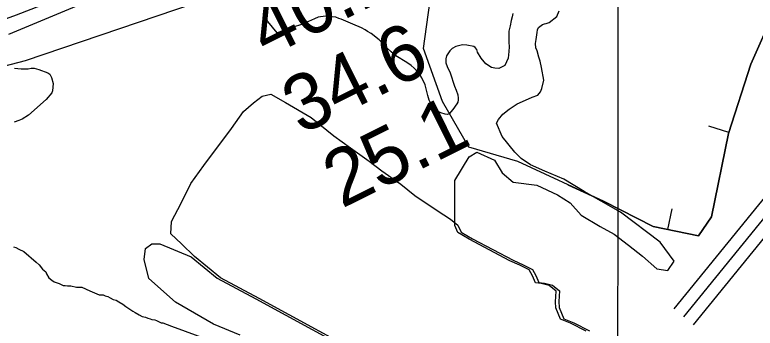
# Model space of a CAD drawing. Extents: x 3245246 to 3283090, y 806824 to 832173.
# Drawn here: x 3253934 to 3254815, y 814978 to 815350 of the extents above; entities that cross this region are included whole.
import ezdxf

# ---------------------------------------------------------------- set-up
doc = ezdxf.new("R2010")
doc.units = 0
for name, color, linetype in [('V-BORW-LINE', 7, 'Continuous'), ('V-GRID-MAJR', 7, 'Continuous'), ('V-RIVR-RANG', 7, 'Continuous'), ('V-ROAD-CNTR', 7, 'Continuous'), ('V-SITE-VEGE', 7, 'Continuous'), ('V-TOPO-MAJR', 7, 'Continuous'), ('V-TOPO-MINR', 7, 'Continuous'), ('V-TOPO-SHOR', 7, 'Continuous')]:
    doc.layers.add(name, color=color, linetype=linetype)

msp = doc.modelspace()

# ---------------------------------------------------------------- linework, layer by layer
at = {"layer": 'V-BORW-LINE'}
for p, q in [((3254783.45, 815210.34), (3254759.66, 815218.02)), ((3254711.19, 815094.93), (3254716.07, 815119.45))]:
    msp.add_line(p, q, dxfattribs=at)
for points in [[(3254635.46, 815128.3), (3254532.78, 815175.77), (3254474.17, 815193.11), (3254442.88, 815247.37), (3254420.27, 815310.32), (3254432.12, 815393.66), (3254500.36, 815427.04), (3254597.22, 815464.97), (3254666.85, 815526.87), (3254727.45, 815570.06), (3254799.95, 815618.12), (3254887.14, 815608.95), (3254897.27, 815534.06), (3254856.72, 815398.47), (3254809.75, 815291.86), (3254783.13, 815209.36), (3254763.12, 815110.3), (3254747.53, 815087.7), (3254693.69, 815098.42), (3254635.46, 815128.3)], [(3254635.46, 815128.3), (3254693.69, 815098.42), (3254747.53, 815087.7), (3254763.12, 815110.3), (3254783.13, 815209.36), (3254809.75, 815291.86), (3254856.72, 815398.47), (3254897.27, 815534.06), (3254887.14, 815608.95), (3254799.95, 815618.12), (3254727.45, 815570.06), (3254666.85, 815526.87), (3254597.22, 815464.97), (3254500.36, 815427.04), (3254451.79, 815403.29)], [(3254592.1, 815148.35), (3254635.46, 815128.3)]]:
    msp.add_lwpolyline(points, dxfattribs=at)
at = {"layer": 'V-GRID-MAJR'}
msp.add_spline([(3254649.64, 812211), (3254654.04, 818271.31), (3254658.45, 824333.57), (3254662.86, 830395.86), (3254662.86, 830397.76)], degree=3, dxfattribs=at)
at = {"layer": 'V-ROAD-CNTR'}
for points in [[(3255586.18, 815686.3), (3255562.96, 815675.56), (3255458.73, 815618.16), (3255324.38, 815541.92), (3255283.6, 815519.45), (3255200.99, 815473.96), (3255145.02, 815429.85), (3255096.85, 815398.26), (3255054.59, 815362.99), (3255018.24, 815331.43), (3254942.6, 815265.45), (3254889.79, 815207.69), (3254846.4, 815158.39), (3254717.96, 815000.62)], [(3255615.34, 815681.67), (3255595.2, 815673.95), (3255569.73, 815662.16), (3255466.05, 815605.06), (3255331.7, 815528.82), (3255290.83, 815506.32), (3255209.31, 815461.42), (3255153.79, 815417.66), (3255105.8, 815386.19), (3255064.31, 815351.56), (3255028.09, 815320.12), (3254953.1, 815254.71), (3254900.96, 815197.68), (3254857.85, 815148.7), (3254729.59, 814991.15)], [(3255612.03, 815665.21), (3255576.51, 815648.77), (3255473.37, 815591.97), (3255339.02, 815515.73), (3255298.07, 815493.18), (3255217.62, 815448.87), (3255162.56, 815405.48), (3255114.75, 815374.12), (3255074.04, 815340.14), (3255037.93, 815308.8), (3254995.86, 815278.33), (3254912.13, 815187.66), (3254869.3, 815139.01), (3254741.22, 814981.68)]]:
    msp.add_lwpolyline(points, dxfattribs=at)
at = {"layer": 'V-SITE-VEGE'}
for points in [[(3254507.31, 815221.45), (3254509.64, 815225.76), (3254514.63, 815232.08), (3254522.27, 815238.39), (3254531.91, 815244.7), (3254541.88, 815249.02), (3254549.53, 815252.67), (3254556.5, 815255), (3254559.5, 815258.65), (3254561.16, 815262.97), (3254563.49, 815272.61), (3254560.84, 815287.9), (3254559.17, 815295.21), (3254557.52, 815300.19), (3254555.52, 815307.51), (3254554.2, 815311.16), (3254553.53, 815316.48), (3254554.53, 815321.13), (3254555.53, 815329.44), (3254556.2, 815332.43), (3254557.19, 815335.42), (3254561.85, 815339.08), (3254564.18, 815339.74), (3254566.5, 815340.07), (3254569.82, 815341.4), (3254578.8, 815348.38), (3254581.79, 815355.35)], [(3254358.13, 815328.17), (3254353.81, 815330.49), (3254351.15, 815332.49), (3254346.83, 815334.82), (3254336.53, 815339.47), (3254322.57, 815345.46), (3254319.58, 815346.12), (3254316.26, 815347.45), (3254308.62, 815348.12), (3254304.63, 815348.79), (3254301.3, 815348.46), (3254297.98, 815348.12), (3254295.32, 815347.46), (3254290.67, 815345.8), (3254283.69, 815342.48), (3254280.7, 815341.81), (3254278.04, 815340.82), (3254276.38, 815339.49), (3254274.05, 815338.49), (3254266.74, 815336.17), (3254262.75, 815334.51), (3254246.46, 815328.86), (3254235.14, 815342.41), (3254230.08, 815352.23)], [(3254526.62, 815352.05), (3254525.96, 815348.06), (3254524.63, 815343.74), (3254523.63, 815337.42), (3254521.97, 815331.11), (3254521.96, 815317.82), (3254522.29, 815312.17), (3254521.96, 815306.85), (3254520.96, 815298.88), (3254516.97, 815290.23), (3254512.31, 815287.58), (3254509.99, 815286.58), (3254505.34, 815286.91), (3254501.35, 815287.91), (3254494.37, 815292.23), (3254489.06, 815298.88), (3254484.74, 815306.19), (3254483.74, 815309.19), (3254481.75, 815311.52), (3254480.09, 815312.84), (3254472.11, 815314.51), (3254466.79, 815314.84), (3254458.82, 815312.85), (3254454.5, 815310.19), (3254451.84, 815307.53), (3254447.85, 815301.55), (3254447.18, 815297.9), (3254447.18, 815293.24), (3254448.51, 815288.93), (3254452.16, 815281.28), (3254457.47, 815265.66), (3254459.47, 815261), (3254461.13, 815255.36), (3254461.79, 815251.37), (3254461.79, 815249.38), (3254461.12, 815246.71), (3254460.13, 815244.39), (3254455.47, 815237.74), (3254451.15, 815232.76), (3254448.82, 815231.76), (3254446.17, 815232.1), (3254440.85, 815233.76), (3254435.2, 815237.08), (3254428.89, 815245.73), (3254427.23, 815249.05), (3254425.57, 815254.37), (3254422.25, 815267), (3254418.6, 815275.64), (3254416.6, 815278.63), (3254413.61, 815282.29), (3254409.29, 815286.94), (3254405.64, 815290.27), (3254400.65, 815293.59), (3254387.7, 815301.57), (3254382.05, 815306.22), (3254376.73, 815311.21), (3254372.41, 815316.2), (3254367.76, 815320.85), (3254358.13, 815328.17)], [(3253933.84, 815286.94), (3253942.12, 815286.22), (3253950.4, 815286.18), (3253953.85, 815286.85), (3253957.31, 815286.84), (3253962.82, 815285.44), (3253973.84, 815281.24), (3253975.91, 815279.86), (3253977.96, 815275.71), (3253980, 815268.8), (3253979.27, 815259.83), (3253978.57, 815257.76), (3253971.63, 815249.51), (3253950.85, 815230.97), (3253943.24, 815226.17), (3253939.09, 815224.81), (3253933.56, 815222.77)], [(3254614.04, 814974.17), (3254595.43, 814983.48), (3254583.47, 814988.46), (3254577.82, 815001.76), (3254577.49, 815009.07), (3254578.16, 815021.7), (3254569.85, 815028.35), (3254560.55, 815030.68), (3254553.57, 815031.68), (3254550.25, 815039.98), (3254546.27, 815046.96), (3254534.96, 815052.62), (3254523, 815057.94), (3254474.82, 815083.54), (3254461.2, 815091.52), (3254457.55, 815099.83), (3254457.77, 815153.24), (3254474.66, 815181.4), (3254484.04, 815187.03), (3254504.68, 815177.64), (3254514.06, 815162.62), (3254527.19, 815151.36), (3254555.34, 815147.61), (3254579.73, 815136.34), (3254594.74, 815126.96), (3254607.88, 815111.94), (3254630.4, 815098.8), (3254647.28, 815089.42), (3254664.17, 815076.28), (3254681.06, 815063.14), (3254697.94, 815048.12), (3254711.08, 815046.24), (3254718.58, 815057.51), (3254701.7, 815080.03), (3254654.79, 815115.7), (3254611.63, 815140.1), (3254587.23, 815155.12), (3254564.72, 815164.5), (3254547.83, 815172.01), (3254536.58, 815179.52), (3254529.07, 815187.03), (3254514.06, 815205.8), (3254507.31, 815221.45)], [(3253932.91, 815074.4), (3253935.66, 815073.7), (3253939.1, 815071.61), (3253945.3, 815068.83), (3253959.74, 815056.34), (3253963.18, 815052.88), (3253967.29, 815048.03), (3253971.42, 815044.56), (3253972.1, 815042.48), (3253974.84, 815037.64), (3253978.28, 815034.87), (3253981.03, 815032.78), (3253987.23, 815030.69), (3253992.05, 815028.59), (3253994.12, 815028.59), (3253996.88, 815027.88), (3254001.02, 815027.86), (3254007.91, 815026.45), (3254014.12, 815026.43), (3254023.77, 815022.24), (3254034.79, 815017.36), (3254039.62, 815017.34), (3254041.68, 815015.95), (3254045.13, 815015.25), (3254047.88, 815013.86), (3254051.32, 815011.77), (3254054.77, 815011.07), (3254058.21, 815008.98), (3254063.03, 815006.2), (3254066.47, 815003.42), (3254074.72, 814997.87), (3254077.48, 814996.47), (3254082.3, 814993.69), (3254085.74, 814991.61), (3254089.88, 814990.9), (3254092.63, 814989.51), (3254095.39, 814988.8), (3254097.45, 814988.1), (3254100.9, 814987.4), (3254102.97, 814986.7), (3254108.48, 814983.92), (3254110.55, 814983.91)], [(3254202.58, 814969.28), (3254170.69, 814982.42), (3254148.17, 814995.56), (3254125.65, 815008.7), (3254093.75, 815036.86), (3254088.13, 815059.38), (3254090, 815072.52), (3254097.51, 815078.16), (3254106.89, 815078.16), (3254144.15, 815062.37), (3254175.05, 815037.1), (3254221.23, 815012.5), (3254359.46, 814937.02)], [(3254110.55, 814983.91), (3254120.62, 814980.02), (3254165.06, 814963.65)]]:
    msp.add_lwpolyline(points, dxfattribs=at)
at = {"layer": 'V-TOPO-MAJR'}
msp.add_lwpolyline([(3253927.41, 815327.37), (3254264.1, 815468.01), (3254270.37, 815470.7), (3254276.6, 815473.46), (3254282.79, 815476.33), (3254288.94, 815479.28), (3254295.06, 815482.3), (3254301.17, 815485.34), (3254307.27, 815488.4), (3254313.35, 815491.48), (3254355.39, 815512.89), (3254382.5, 815526.69), (3254409.61, 815540.47), (3254436.72, 815554.24), (3254463.84, 815568.01), (3255095.49, 815888.39)], dxfattribs=at)
at = {"layer": 'V-TOPO-MINR'}
for points in [[(3252866, 814933.85), (3253502.57, 815192.16), (3253682.71, 815227.17), (3253947.28, 815296.25), (3254304.5, 815417.94), (3254330.22, 815431.62), (3254355.89, 815445.41), (3254604.42, 815579.99), (3254692.03, 815627.57), (3254779.57, 815675.28), (3254867, 815723.2), (3254954.35, 815771.26), (3255081.82, 815841.59), (3255105.31, 815854.71), (3255128.69, 815868.01), (3255151.93, 815881.56), (3255175.06, 815895.29), (3255438.83, 816053.74)], [(3253881.08, 815330.22), (3253936.23, 815350.24), (3253990.81, 815371.98), (3254196.49, 815459.56), (3254231.87, 815475), (3254267.06, 815490.85), (3254301.96, 815507.33), (3254336.67, 815524.22), (3254340.9, 815526.33), (3254377.52, 815544.69), (3254414.08, 815563.18), (3254450.54, 815581.88), (3254486.93, 815600.71), (3255053.7, 815896.04)]]:
    msp.add_lwpolyline(points, dxfattribs=at)
at = {"layer": 'V-TOPO-SHOR'}
msp.add_lwpolyline([(3254363.33, 814937.45), (3254225.1, 815012.93), (3254178.91, 815037.54), (3254148.02, 815062.8), (3254132.73, 815078.09), (3254119.77, 815090.06), (3254120.78, 815104.68), (3254132.08, 815126.28), (3254143.72, 815149.87), (3254159.35, 815171.14), (3254192.26, 815215.33), (3254206.56, 815235.6), (3254218.19, 815245.9), (3254228.49, 815253.54), (3254238.8, 815255.86), (3254256.41, 815246.22), (3254286.98, 815228.26), (3254313.89, 815206.65), (3254333.49, 815192.36), (3254355.75, 815176.4), (3254371.04, 815164.76), (3254393.3, 815148.8), (3254410.24, 815135.51), (3254436.49, 815117.55), (3254452.44, 815107.24), (3254461.41, 815100.26), (3254465.07, 815091.96), (3254478.69, 815083.97), (3254526.87, 815058.37), (3254538.83, 815053.05), (3254550.13, 815047.4), (3254554.12, 815040.42), (3254557.44, 815032.11), (3254564.41, 815031.11), (3254573.72, 815028.78), (3254582.02, 815022.13), (3254581.36, 815009.5), (3254581.69, 815002.19), (3254587.33, 814988.9), (3254599.3, 814983.91), (3254617.9, 814974.6)], dxfattribs=at)

# ---------------------------------------------------------------- texts
at = {"layer": 'V-RIVR-RANG'}
for s, p in [('40.1', (3254233.98, 815298.61)), ('34.6', (3254274.88, 815207.26)), ('25.1', (3254323.34, 815119.68))]:
    msp.add_text(s, height=67, rotation=26.39833, dxfattribs=at).set_placement(p)

doc.saveas('drawing.dxf')
